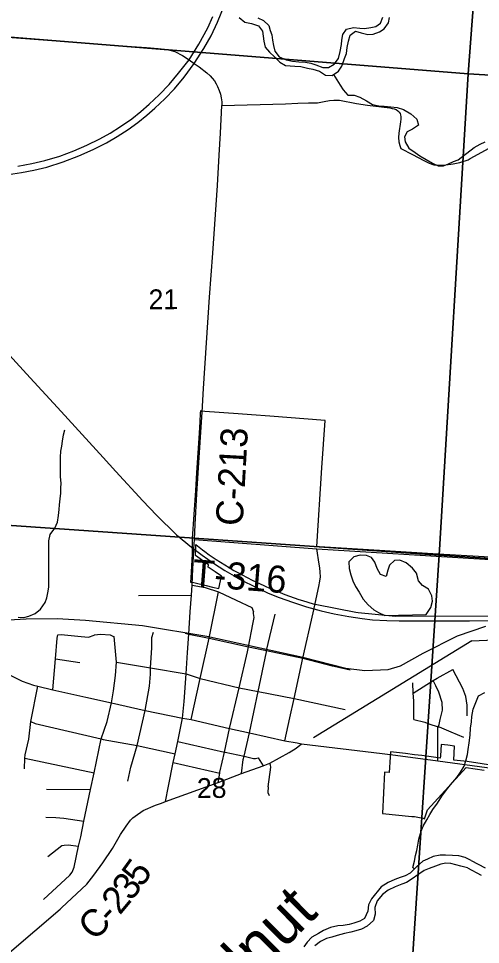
# Model space of a CAD drawing. Extents: x 114843 to 284848, y 317643 to 566895.
# Drawn here: x 236223 to 241356, y 344335 to 354619 of the extents above; entities that cross this region are included whole.
import ezdxf

# ---------------------------------------------------------------- set-up
doc = ezdxf.new("R2010")
doc.units = 0
for name, color, linetype in [('GM_X_City_Street', 7, 'Continuous'), ('GM_X_Corporation', 7, 'Continuous'), ('GM_X_County_Road', 7, 'Continuous'), ('GM_X_County_Road_Text', 7, 'Continuous'), ('GM_X_Minor_Lake', 7, 'Continuous'), ('GM_X_Minor_River', 7, 'Continuous'), ('GM_X_Minor_River_Text', 7, 'Continuous'), ('GM_X_Rail_Line', 7, 'Continuous'), ('GM_X_Section', 7, 'Continuous'), ('GM_X_Section_Text', 7, 'Continuous'), ('GM_X_State_Route', 7, 'Continuous'), ('GM_X_Township_Road', 7, 'Continuous'), ('GM_X_Township_Road_Text', 7, 'Continuous')]:
    doc.layers.add(name, color=color, linetype=linetype)

msp = doc.modelspace()

# ---------------------------------------------------------------- linework, layer by layer
at = {"layer": 'GM_X_City_Street'}
for p, q in [((237555, 348212), (238144, 348216)), ((236635, 347509), (236906, 347466)), ((239732, 347424), (239908, 347385)), ((236295, 346404), (237062, 346241)), ((237943, 346355), (238459, 346238)), ((237855, 345921), (238443, 346133)), ((236533, 346060), (237023, 346055))]:
    msp.add_line(p, q, dxfattribs=at)
for points in [[(238141, 346833), (238242, 347290), (238342, 347738), (238445, 348253)], [(238151, 348327), (238297, 348299), (238445, 348253), (238640, 348158), (238815, 348077), (238833, 348031)], [(238443, 346133), (238459, 346238), (238461, 346247), (238511, 346470), (238569, 346734), (238674, 347186), (238766, 347584), (238777, 347639), (238826, 347894), (238841, 347966), (238835, 348009), (238833, 348031)], [(238699, 346232), (238721, 346389), (238730, 346426), (238789, 346687), (238885, 347145), (238977, 347585), (238980, 347598), (239075, 348005)], [(236502, 344835), (236793, 345104), (236819, 345139), (236841, 345195), (236891, 345428), (236914, 345532), (236950, 345704), (237023, 346055), (237062, 346241), (237140, 346617), (237210, 346812), (237255, 347018), (237280, 347153), (237299, 347324), (237312, 347471), (237286, 347754)], [(236605, 347164), (236635, 347509), (236652, 347738), (236659, 347774)], [(236659, 347774), (236697, 347777), (236919, 347757), (237002, 347747), (237064, 347771), (237069, 347773), (237134, 347782), (237240, 347774), (237270, 347760), (237286, 347754)], [(237438, 346147), (237470, 346305), (237542, 346543), (237629, 346935), (237678, 347204), (237688, 347336), (237690, 347406), (237704, 347629), (237706, 347745), (237723, 347802)], [(238075, 347793), (238117, 347783), (238342, 347738), (238777, 347639), (238980, 347598), (239383, 347513), (239710, 347429), (239732, 347424)], [(237312, 347471), (237690, 347406), (238086, 347339), (238242, 347290), (238674, 347186), (238885, 347145), (239285, 347068), (239852, 346944)], [(240610, 347126), (240831, 347266), (240876, 347294), (241049, 347390)], [(241208, 346874), (241209, 346994), (241194, 347088), (241160, 347178), (241049, 347390)], [(240617, 346834), (240616, 347041), (240610, 347126), (240603, 347242)], [(240883, 346375), (240884, 346741), (240888, 346753), (240896, 346777), (240910, 346833), (240934, 346937), (240932, 347023), (240895, 347138), (240861, 347208), (240831, 347266)], [(236290, 346287), (236295, 346404), (236296, 346442), (236339, 346614), (236359, 346811), (236438, 347204)], [(236359, 346811), (236408, 346789), (237140, 346617), (237165, 346612), (237542, 346543), (237962, 346452)], [(240617, 346834), (240737, 346804), (240781, 346787), (240888, 346753), (240896, 346751), (241028, 346698), (241168, 346636)], [(237992, 346588), (238511, 346470), (238520, 346469), (238730, 346426), (238833, 346400), (238856, 346399), (238886, 346406), (238940, 346317)], [(238443, 346133), (238699, 346232), (238940, 346317), (239015, 346347), (239232, 346467), (239307, 346515), (239366, 346565)], [(238999, 346084), (239026, 346304), (239023, 346326), (239015, 346347)], [(236528, 345749), (236636, 345745), (236727, 345738), (236950, 345704)], [(236548, 345312), (236706, 345433), (236730, 345439), (236776, 345443), (236891, 345428)]]:
    msp.add_lwpolyline(points, dxfattribs=at)
at = {"layer": 'GM_X_Corporation'}
for points in [[(241526, 348633), (240887, 348669), (240295, 348705), (239568, 348752), (239538, 348754), (239595, 349628), (239629, 350156), (239015, 350202), (238813, 350217), (238664, 350228), (238295, 350256), (238245, 350260), (238243, 350236), (238237, 350139), (238229, 350014), (238201, 349572), (238189, 349377), (238154, 348842), (238153, 348681), (238152, 348668), (238137, 348406), (238135, 348358), (238171, 348354), (238308, 348321), (238379, 348303), (238449, 348287), (238479, 348427), (238407, 348475), (238340, 348519), (238332, 348525), (238335, 348550), (238188, 348656), (238195, 348777), (238268, 348719), (238293, 348699), (238342, 348663), (238419, 348610), (238468, 348580), (238563, 348521), (238616, 348490), (238651, 348471), (238819, 348382), (238949, 348321), (239028, 348285), (239052, 348276), (239183, 348223), (239339, 348168), (239380, 348155), (239498, 348119), (239537, 348109), (239971, 348024), (239997, 348021), (240411, 347982), (240854, 347986), (241531, 347982)], [(241543, 346314), (241207, 346366), (241061, 346383), (241069, 346538), (240994, 346547), (240920, 346557), (240911, 346431), (240909, 346405), (240862, 346411), (240783, 346422), (240705, 346432), (240624, 346441), (240522, 346454), (240356, 346473), (240353, 346415), (240342, 346243), (240290, 346250), (240266, 345790), (240595, 345757), (240623, 345755), (240659, 345748), (240721, 345736), (240734, 345730), (240768, 345829), (241197, 346300), (241398, 346270)]]:
    msp.add_lwpolyline(points, dxfattribs=at)
at = {"layer": 'GM_X_County_Road'}
msp.add_line((238151, 348327), (238156, 348427), dxfattribs=at)
for points in [[(235804, 354434), (237480, 354308), (237646, 354296), (237775, 354287)], [(237775, 354287), (237879, 354277), (237921, 354265), (237961, 354253), (238046, 354208), (238118, 354159), (238174, 354121), (238229, 354081), (238317, 354016), (238353, 353983), (238376, 353955), (238399, 353926), (238419, 353895), (238434, 353864), (238454, 353821), (238468, 353780), (238476, 353738), (238481, 353695), (238483, 353652)], [(238262, 350248), (238279, 350509), (238347, 351523), (238382, 352014), (238433, 352765), (238451, 353102), (238468, 353345), (238483, 353652)], [(239539, 348728), (240744, 348656), (241524, 348608), (242245, 348567), (243486, 348509), (243530, 348514), (243559, 348533), (243579, 348561), (243586, 348595), (243597, 348722), (243724, 350599), (243757, 351070), (243784, 351484), (243815, 351919), (243839, 352247), (243860, 352524), (243894, 352993), (243933, 353576), (243940, 353675)], [(238171, 348729), (238178, 348832), (238187, 349001), (238206, 349339), (238231, 349743), (238251, 350081), (238262, 350248)], [(238156, 348427), (238170, 348724), (238171, 348729)], [(239496, 348018), (239559, 348309), (239572, 348369), (239577, 348418), (239576, 348470), (239571, 348517), (239565, 348559), (239539, 348728)], [(234213, 348255), (234900, 347929), (235244, 347773), (235527, 347623), (235763, 347511), (235944, 347419), (236265, 347260), (236390, 347214), (236438, 347204), (236605, 347164), (236705, 347141)], [(238045, 346849), (238065, 347032), (238086, 347339), (238102, 347576), (238117, 347783), (238131, 348028), (238144, 348216), (238151, 348327)], [(239183, 346598), (239239, 346851), (239285, 347068), (239383, 347513), (239496, 348018)], [(236705, 347141), (236970, 347080), (237255, 347018), (237629, 346935), (238045, 346849), (238141, 346833), (238569, 346734), (238789, 346687), (239183, 346598), (239320, 346573)], [(237855, 345921), (237890, 346094), (237943, 346355), (237962, 346452), (237992, 346588), (238045, 346849)], [(239320, 346573), (239366, 346565), (240265, 346454), (240411, 346436)], [(240411, 346436), (240883, 346375), (241428, 346302), (242098, 346187), (242436, 346147), (242675, 346098), (242811, 346061), (242975, 346006), (243159, 345950), (243327, 345880), (243341, 345873), (243351, 345871)], [(237484, 345730), (237495, 345740), (237518, 345760), (237609, 345823), (237744, 345882), (237812, 345905), (237855, 345921)], [(236700, 344741), (236981, 345003), (237061, 345104), (237161, 345241), (237268, 345400), (237358, 345555), (237418, 345650), (237468, 345716), (237484, 345730)], [(233206, 342376), (233285, 342364), (233497, 342330), (233586, 342320), (233634, 342317), (233699, 342313), (233787, 342329), (233887, 342357), (233964, 342392), (234050, 342441), (234354, 342696), (234737, 343025), (235428, 343644), (236122, 344247), (236685, 344727), (236700, 344741)]]:
    msp.add_lwpolyline(points, dxfattribs=at)
at = {"layer": 'GM_X_Minor_Lake'}
for points in [[(240752, 348001), (240803, 348077), (240823, 348149), (240814, 348207), (240778, 348282), (240712, 348320), (240667, 348375), (240645, 348457), (240602, 348513), (240530, 348572), (240461, 348602), (240401, 348599), (240346, 348547), (240328, 348491), (240307, 348423), (240244, 348445), (240210, 348512), (240181, 348582), (240145, 348632), (240091, 348655), (240021, 348657), (239949, 348640), (239895, 348584), (239896, 348510), (239914, 348442), (239939, 348373), (239969, 348311), (240007, 348247), (240052, 348170), (240107, 348106), (240173, 348051), (240225, 348021), (240293, 347990)], [(240293, 347990), (240752, 348001)]]:
    msp.add_lwpolyline(points, dxfattribs=at)
at = {"layer": 'GM_X_Minor_River'}
for points in [[(238674, 354631), (238737, 354578), (238813, 354564), (238891, 354537), (238936, 354477), (238942, 354425), (238949, 354368), (238965, 354300), (239013, 354244), (239068, 354195), (239126, 354133), (239189, 354098), (239243, 354092), (239295, 354090), (239361, 354085), (239435, 354069), (239495, 354058), (239569, 354034), (239636, 353989), (239708, 353987), (239780, 354036), (239815, 354090), (239845, 354174), (239868, 354230), (239876, 354298), (239891, 354366), (239907, 354436), (239969, 354478), (240029, 354459), (240105, 354441), (240163, 354446), (240233, 354470), (240287, 354504), (240336, 354573), (240346, 354631)], [(238883, 354627), (238947, 354597), (239003, 354540), (239020, 354488), (239038, 354438), (239045, 354380), (239055, 354320), (239073, 354257), (239120, 354195), (239196, 354161), (239266, 354146), (239338, 354138), (239413, 354133), (239473, 354125), (239527, 354106), (239603, 354076), (239667, 354077), (239729, 354113), (239777, 354177), (239798, 354253), (239812, 354329), (239817, 354379), (239827, 354441), (239866, 354502), (239946, 354520), (240017, 354511), (240069, 354509), (240139, 354519), (240193, 354532), (240246, 354568), (240270, 354634)], [(239722, 353996), (239799, 353878), (239829, 353827), (239883, 353767), (239953, 353767), (240017, 353747), (240089, 353704), (240156, 353664), (240228, 353648), (240287, 353645), (240359, 353637), (240431, 353632), (240501, 353608), (240584, 353560), (240650, 353503), (240668, 353433), (240600, 353392), (240541, 353362), (240511, 353304), (240521, 353250), (240559, 353178), (240630, 353130), (240682, 353094), (240752, 353053), (240822, 353013), (240888, 352983), (240946, 352984), (241000, 353006), (241056, 353030), (241109, 353051), (241285, 353186)], [(241285, 353186), (241354, 353222), (241410, 353248)], [(236218, 347969), (236284, 347968), (236338, 347980), (236408, 348009), (236469, 348059), (236519, 348132), (236536, 348184), (236550, 348242), (236559, 348302), (236561, 348356), (236560, 348414), (236559, 348482), (236559, 348541), (236560, 348655), (236559, 348707), (236560, 348817), (236576, 348889), (236625, 348960), (236658, 349024), (236668, 349100), (236675, 349166), (236678, 349216), (236686, 349284), (236695, 349348), (236695, 349404), (236696, 349459), (236691, 349529), (236689, 349585), (236688, 349637), (236688, 349699), (236691, 349749), (236695, 349815), (236704, 349869), (236710, 349925), (236723, 349997), (236738, 350049)], [(241262, 347706), (243330, 347800)], [(241262, 347706), (239502, 346630)], [(241276, 346950), (241313, 347042), (241335, 347098), (241405, 347133)], [(240622, 345172), (240605, 345188), (240622, 345260), (240634, 345322), (240648, 345380), (240659, 345436), (240671, 345504), (240698, 345594), (240718, 345648), (240759, 345720), (240793, 345778), (240827, 345834), (240878, 345906), (240928, 345981), (240979, 346051), (241025, 346107), (241095, 346191), (241136, 346248), (241174, 346314), (241193, 346376), (241211, 346446), (241221, 346500), (241232, 346576), (241241, 346658), (241247, 346736), (241255, 346806), (241262, 346868), (241276, 346950)], [(241254, 345267), (241186, 345301), (241116, 345318), (241044, 345323), (240968, 345327), (240910, 345326), (240832, 345311), (240766, 345283), (240716, 345260), (240645, 345196), (240575, 345125), (240521, 345097), (240464, 345080), (240404, 345058), (240330, 345023), (240254, 344974), (240144, 344843), (240112, 344775), (240105, 344705), (240066, 344623), (240016, 344595), (239950, 344570), (239898, 344557), (239830, 344547), (239772, 344540), (239690, 344523), (239611, 344491), (239555, 344458), (239483, 344414), (239430, 344361), (239392, 344307)], [(241254, 345267), (241408, 345187)], [(241213, 345187), (241139, 345206), (241081, 345220), (241027, 345233), (240972, 345237), (240917, 345228), (240857, 345204), (240785, 345179), (240731, 345157), (240661, 345110), (240598, 345063), (240534, 345023), (240482, 345004), (240409, 344976), (240329, 344937), (240269, 344889), (240208, 344818), (240183, 344744), (240185, 344670), (240166, 344602), (240097, 344537), (240033, 344503), (239971, 344486), (239915, 344470), (239847, 344457), (239765, 344434), (239705, 344416), (239647, 344401), (239578, 344369), (239514, 344318)], [(241213, 345187), (241364, 345103)]]:
    msp.add_lwpolyline(points, dxfattribs=at)
at = {"layer": 'GM_X_Rail_Line'}
for points in [[(235623, 351423), (236313, 350671), (236696, 350255), (237162, 349745), (237303, 349588), (237603, 349263), (237755, 349104), (237978, 348883), (238145, 348748), (238262, 348660), (238389, 348570), (238517, 348488), (238618, 348428), (238710, 348378), (238846, 348309), (238998, 348238), (239119, 348189), (239269, 348135), (239422, 348084), (239585, 348040), (239730, 348008), (239892, 347976), (240042, 347956), (240155, 347942), (240316, 347933), (240454, 347930), (240819, 347929), (241236, 347931), (243391, 347940)], [(235913, 347931), (236307, 347953), (236654, 347954), (236968, 347937), (237601, 347877), (238317, 347759), (239382, 347525), (239862, 347403), (240071, 347377), (240329, 347390), (240469, 347429), (240720, 347569), (241102, 347763), (241417, 347871)]]:
    msp.add_lwpolyline(points, dxfattribs=at)
at = {"layer": 'GM_X_Section'}
for points in [[(236156, 359827), (241626, 359408), (241220, 354004), (235804, 354437)], [(241626, 359408), (247032, 359056), (246620, 353680), (241220, 354004)], [(235804, 354437), (241220, 354004), (240898, 348660), (235447, 349037)], [(241220, 354004), (246620, 353680), (246230, 348309), (240898, 348660)], [(240898, 348660), (240545, 343333), (235140, 343630), (235447, 349037)], [(240898, 348660), (246230, 348309), (245891, 342939), (240545, 343333)]]:
    msp.add_lwpolyline(points, close=True, dxfattribs=at)
at = {"layer": 'GM_X_State_Route'}
for points in [[(236113, 352888), (236257, 352910), (236394, 352936), (236536, 352969), (236720, 353028), (236894, 353093), (237051, 353163), (237201, 353239), (237319, 353307), (237441, 353386), (237548, 353464), (237648, 353546), (237738, 353625), (237849, 353727), (237955, 353840), (238062, 353969), (238174, 354121), (238281, 354285), (238362, 354426), (238435, 354579), (238515, 354777)], [(236216, 352979), (236371, 353008), (236517, 353041), (236681, 353092), (236838, 353148), (236981, 353214), (237128, 353282), (237241, 353346), (237357, 353421), (237481, 353506), (237581, 353585), (237676, 353668), (237787, 353771), (237896, 353887), (237999, 354012), (238118, 354159), (238228, 354335), (238325, 354517), (238383, 354643)]]:
    msp.add_lwpolyline(points, dxfattribs=at)
at = {"layer": 'GM_X_Township_Road'}
msp.add_line((238178, 348832), (239539, 348728), dxfattribs=at)
for points in [[(239487, 353682), (239493, 353682), (239547, 353684), (239619, 353696), (239678, 353707), (239725, 353713), (239762, 353714), (239790, 353712), (239979, 353677), (240102, 353657), (240348, 353627), (240375, 353621), (240396, 353616), (240419, 353608), (240438, 353594), (240453, 353579), (240464, 353563), (240468, 353549), (240472, 353528), (240472, 353503), (240469, 353472), (240449, 353347), (240444, 353297), (240448, 353250), (240461, 353208), (240471, 353174), (240602, 353109), (240727, 353043), (240785, 353013), (240839, 352995), (240893, 352989), (240972, 352993), (241054, 353006), (241127, 353021), (241220, 353051), (241243, 353063)], [(238483, 353652), (239190, 353673), (239326, 353679), (239446, 353682), (239487, 353682)], [(241243, 353063), (241705, 353315), (241752, 353341)], [(238999, 346084), (238993, 346024), (239008, 345991)]]:
    msp.add_lwpolyline(points, dxfattribs=at)

# ---------------------------------------------------------------- texts
at = {"layer": 'GM_X_County_Road_Text'}
for s, rotation, p in [('C-213', 86.8389, (238713, 348978)), ('5', 54.0715, (237591, 344960)), ('3', 53.127, (237477, 344807)), ('2', 50.254, (237349, 344653)), ('C', 43.6889, (237062, 344364)), ('-', 47.4056, (237255, 344550))]:
    msp.add_text(s, height=300, rotation=rotation, dxfattribs=at).set_placement(p)
at = {"layer": 'GM_X_Minor_River_Text'}
msp.add_text('Walnut', height=500, rotation=44.618, dxfattribs=at).set_placement((238085, 343209))
at = {"layer": 'GM_X_Section_Text'}
for s, p in [('21', (237669, 351389)), ('28', (238206, 345961))]:
    msp.add_text(s, height=221, rotation=0.4141, dxfattribs=at).set_placement(p)
at = {"layer": 'GM_X_Township_Road_Text'}
msp.add_text('T-316', height=300, rotation=355.6265, dxfattribs=at).set_placement((238145, 348315))

doc.saveas('drawing.dxf')
